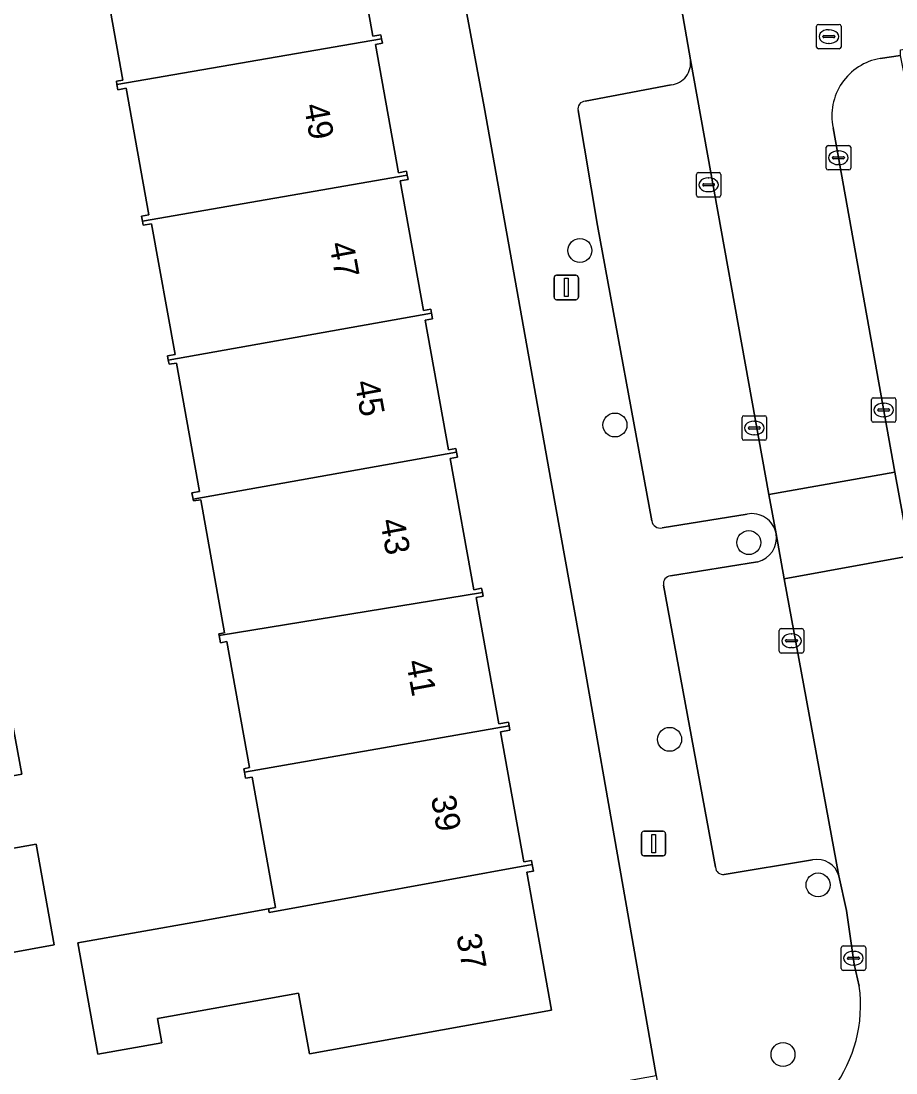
# Model space of a CAD drawing. Extents: x 157793 to 159380, y 380877 to 382313.
# Drawn here: x 158312.16 to 158347.89, y 381383.59 to 381426.55 of the extents above; entities that cross this region are included whole.
import ezdxf

# ---------------------------------------------------------------- set-up
doc = ezdxf.new("R2010")
doc.units = 0
for name, color, linetype in [('IMGEO_Boom', 7, 'Continuous'), ('IMGEO_Erf', 7, 'Continuous'), ('IMGEO_Kolk', 7, 'Continuous'), ('IMGEO_Lichtmast', 7, 'Continuous'), ('IMGEO_Pand', 7, 'Continuous'), ('IMGEO_Pand_nummerreeks', 7, 'Continuous'), ('IMGEO_Parkeervlak_open', 7, 'Continuous'), ('IMGEO_Rijbaan_lokaal_open', 7, 'Continuous'), ('IMGEO_Rioolput', 7, 'Continuous'), ('IMGEO_Voetpad_open', 7, 'Continuous')]:
    doc.layers.add(name, color=color, linetype=linetype)

msp = doc.modelspace()

# ---------------------------------------------------------------- linework, layer by layer
at = {"layer": 'IMGEO_Boom'}
for centre in [(158334.986, 381417.183), (158336.417, 381410.053), (158341.882, 381405.249), (158338.649, 381397.213), (158344.711, 381391.267), (158343.28, 381384.341)]:
    msp.add_circle(centre, 0.489, dxfattribs=at)
at = {"layer": 'IMGEO_Erf'}
for points in [[(158325.584, 381431.213), (158326.532, 381425.928), (158326.859, 381425.987), (158326.887, 381425.827), (158326.92, 381425.644), (158326.633, 381425.593), (158327.573, 381420.358), (158327.904, 381420.417), (158327.932, 381420.257), (158327.964, 381420.078), (158327.647, 381420.021), (158328.596, 381414.729), (158328.897, 381414.783), (158328.925, 381414.627), (158328.967, 381414.391), (158328.671, 381414.338), (158329.621, 381409.042), (158329.919, 381409.096), (158329.948, 381408.937), (158329.984, 381408.735), (158329.687, 381408.682), (158330.648, 381403.326), (158330.969, 381403.384), (158331, 381403.211), (158331.028, 381403.057), (158330.749, 381403.007), (158331.675, 381397.85), (158332.064, 381397.919), (158332.092, 381397.763), (158332.124, 381397.585), (158331.745, 381397.517), (158332.698, 381392.207), (158333.01, 381392.263), (158333.038, 381392.108), (158333.088, 381391.83), (158332.817, 381391.782), (158333.828, 381386.148), (158323.938, 381384.373), (158323.495, 381386.843)], [(158313.449, 381379.074), (158338.102, 381383.483), (158335.126, 381400.425), (158333.81, 381407.731), (158331.077, 381423.054), (158329.812, 381429.85)], [(158323.495, 381386.843), (158317.727, 381385.808), (158317.904, 381384.821), (158315.297, 381384.353), (158314.481, 381388.896), (158319.403, 381389.779), (158322.264, 381390.292), (158322.559, 381390.345), (158321.603, 381395.675), (158321.33, 381395.626), (158321.286, 381395.872), (158321.26, 381396.015), (158321.495, 381396.057), (158320.571, 381401.208), (158320.307, 381401.16), (158320.255, 381401.451), (158320.242, 381401.524), (158320.471, 381401.565), (158319.496, 381407.002), (158319.2, 381406.949), (158319.187, 381407.024), (158319.141, 381407.282), (158319.444, 381407.337), (158318.502, 381412.585), (158318.207, 381412.532), (158318.175, 381412.707), (158318.145, 381412.875), (158318.448, 381412.929), (158317.489, 381418.273), (158317.153, 381418.213), (158317.123, 381418.382), (158317.086, 381418.587), (158317.375, 381418.639), (158316.447, 381423.809), (158316.115, 381423.749), (158316.077, 381423.959), (158316.054, 381424.09), (158316.314, 381424.137), (158315.371, 381429.393)], [(158311.411, 381400.002), (158312.186, 381395.797), (158309.202, 381395.247)], [(158309.713, 381392.385), (158312.776, 381392.934), (158313.515, 381388.815), (158310.452, 381388.265)]]:
    msp.add_lwpolyline(points, dxfattribs=at)
at = {"layer": 'IMGEO_Kolk'}
for p, q in [((158345.044, 381420.543), (158345.044, 381421.395)), ((158345.119, 381421.469), (158345.971, 381421.469)), ((158345.532, 381421.249), (158345.557, 381421.249)), ((158346.045, 381421.395), (158346.045, 381420.543)), ((158345.303, 381420.963), (158345.303, 381420.975)), ((158345.741, 381420.926), (158345.343, 381420.926)), ((158345.346, 381421.012), (158345.744, 381421.012)), ((158345.555, 381420.689), (158345.53, 381420.689)), ((158345.787, 381420.975), (158345.787, 381420.963)), ((158339.741, 381419.437), (158339.741, 381420.289)), ((158339.816, 381420.363), (158340.668, 381420.363)), ((158340.742, 381420.289), (158340.742, 381419.437)), ((158345.971, 381420.469), (158345.119, 381420.469)), ((158340, 381419.857), (158340, 381419.869)), ((158340.438, 381419.82), (158340.04, 381419.82)), ((158340.043, 381419.906), (158340.441, 381419.906)), ((158340.229, 381420.143), (158340.254, 381420.143)), ((158340.484, 381419.869), (158340.484, 381419.857)), ((158340.252, 381419.583), (158340.227, 381419.583)), ((158340.668, 381419.363), (158339.816, 381419.363)), ((158346.892, 381410.241), (158346.892, 381411.093)), ((158346.967, 381411.167), (158347.819, 381411.167)), ((158347.38, 381410.947), (158347.405, 381410.947)), ((158347.893, 381411.093), (158347.893, 381410.241)), ((158341.607, 381409.504), (158341.607, 381410.356)), ((158341.682, 381410.43), (158342.534, 381410.43)), ((158342.608, 381410.356), (158342.608, 381409.504)), ((158347.151, 381410.661), (158347.151, 381410.673)), ((158347.589, 381410.624), (158347.191, 381410.624)), ((158347.194, 381410.71), (158347.592, 381410.71)), ((158347.403, 381410.387), (158347.378, 381410.387)), ((158347.635, 381410.673), (158347.635, 381410.661)), ((158341.866, 381409.924), (158341.866, 381409.936)), ((158341.909, 381409.973), (158342.307, 381409.973)), ((158342.095, 381410.21), (158342.12, 381410.21)), ((158342.35, 381409.936), (158342.35, 381409.924)), ((158347.819, 381410.167), (158346.967, 381410.167)), ((158342.304, 381409.887), (158341.906, 381409.887)), ((158342.118, 381409.65), (158342.093, 381409.65)), ((158342.534, 381409.43), (158341.682, 381409.43)), ((158343.128, 381400.812), (158343.128, 381401.664)), ((158343.203, 381401.738), (158344.055, 381401.738)), ((158343.616, 381401.518), (158343.641, 381401.518)), ((158344.129, 381401.664), (158344.129, 381400.812)), ((158343.387, 381401.232), (158343.387, 381401.244)), ((158343.825, 381401.195), (158343.427, 381401.195)), ((158343.43, 381401.281), (158343.828, 381401.281)), ((158343.639, 381400.958), (158343.614, 381400.958)), ((158343.871, 381401.244), (158343.871, 381401.232)), ((158344.055, 381400.738), (158343.203, 381400.738)), ((158345.657, 381387.848), (158345.657, 381388.7)), ((158345.732, 381388.774), (158346.584, 381388.774)), ((158346.145, 381388.554), (158346.17, 381388.554)), ((158346.658, 381388.7), (158346.658, 381387.848)), ((158345.916, 381388.268), (158345.916, 381388.28)), ((158346.354, 381388.231), (158345.956, 381388.231)), ((158345.959, 381388.317), (158346.357, 381388.317)), ((158346.4, 381388.28), (158346.4, 381388.268)), ((158346.584, 381387.774), (158345.732, 381387.774)), ((158346.168, 381387.994), (158346.143, 381387.994))]:
    msp.add_line(p, q, dxfattribs=at)
for points in [[(158345.044, 381420.543), (158345.044, 381421.395)], [(158345.119, 381421.469), (158345.971, 381421.469)], [(158346.045, 381421.395), (158346.045, 381420.543)], [(158339.741, 381419.437), (158339.741, 381420.289)], [(158339.816, 381420.363), (158340.668, 381420.363)], [(158340.742, 381420.289), (158340.742, 381419.437)], [(158345.971, 381420.469), (158345.119, 381420.469)], [(158340.668, 381419.363), (158339.816, 381419.363)], [(158346.892, 381410.241), (158346.892, 381411.093)], [(158346.967, 381411.167), (158347.819, 381411.167)], [(158347.893, 381411.093), (158347.893, 381410.241)], [(158341.607, 381409.504), (158341.607, 381410.356)], [(158341.682, 381410.43), (158342.534, 381410.43)], [(158342.608, 381410.356), (158342.608, 381409.504)], [(158347.819, 381410.167), (158346.967, 381410.167)], [(158342.534, 381409.43), (158341.682, 381409.43)], [(158343.128, 381400.812), (158343.128, 381401.664)], [(158343.203, 381401.738), (158344.055, 381401.738)], [(158344.129, 381401.664), (158344.129, 381400.812)], [(158344.055, 381400.738), (158343.203, 381400.738)], [(158345.657, 381387.848), (158345.657, 381388.7)], [(158345.732, 381388.774), (158346.584, 381388.774)], [(158346.658, 381388.7), (158346.658, 381387.848)], [(158346.584, 381387.774), (158345.732, 381387.774)]]:
    msp.add_lwpolyline(points, dxfattribs=at)
for centre, radius, start, end in [((158345.121, 381421.393), 0.0765, 91.552, 178.448), ((158345.121, 381421.393), 0.0765, 91.552, 178.448), ((158345.969, 381421.393), 0.0765, 1.552, 88.448), ((158345.969, 381421.393), 0.0765, 1.552, 88.448), ((158345.343, 381420.972), 0.0403, 85.8775, 175.7526), ((158345.34, 381420.962), 0.0366, 178.938, 274.7102), ((158345.744, 381420.969), 0.043, 264.8664, 352.4533), ((158345.748, 381420.974), 0.0386, 1.7309, 96.639), ((158339.818, 381420.287), 0.0765, 91.552, 178.448), ((158339.818, 381420.287), 0.0765, 91.552, 178.448), ((158340.666, 381420.287), 0.0765, 1.552, 88.448), ((158340.666, 381420.287), 0.0765, 1.552, 88.448), ((158345.121, 381420.545), 0.0765, 181.552, 268.448), ((158345.121, 381420.545), 0.0765, 181.552, 268.448), ((158345.969, 381420.545), 0.0765, 271.552, 358.448), ((158345.969, 381420.545), 0.0765, 271.552, 358.448), ((158340.04, 381419.866), 0.0403, 85.8775, 175.7526), ((158340.037, 381419.856), 0.0366, 178.938, 274.7102), ((158340.441, 381419.863), 0.043, 264.8664, 352.4533), ((158340.445, 381419.868), 0.0386, 1.7309, 96.639), ((158339.818, 381419.439), 0.0765, 181.552, 268.448), ((158339.818, 381419.439), 0.0765, 181.552, 268.448), ((158340.666, 381419.439), 0.0765, 271.552, 358.448), ((158340.666, 381419.439), 0.0765, 271.552, 358.448), ((158346.969, 381411.091), 0.0765, 91.552, 178.448), ((158346.969, 381411.091), 0.0765, 91.552, 178.448), ((158347.817, 381411.091), 0.0765, 1.552, 88.448), ((158347.817, 381411.091), 0.0765, 1.552, 88.448), ((158341.684, 381410.354), 0.0765, 91.552, 178.448), ((158341.684, 381410.354), 0.0765, 91.552, 178.448), ((158342.532, 381410.354), 0.0765, 1.552, 88.448), ((158342.532, 381410.354), 0.0765, 1.552, 88.448), ((158347.191, 381410.67), 0.0403, 85.8775, 175.7526), ((158347.188, 381410.66), 0.0366, 178.938, 274.7102), ((158347.592, 381410.667), 0.043, 264.8664, 352.4533), ((158347.596, 381410.672), 0.0386, 1.7309, 96.639), ((158341.906, 381409.933), 0.0403, 85.8775, 175.7526), ((158342.311, 381409.935), 0.0386, 1.7309, 96.639), ((158346.969, 381410.243), 0.0765, 181.552, 268.448), ((158346.969, 381410.243), 0.0765, 181.552, 268.448), ((158347.817, 381410.243), 0.0765, 271.552, 358.448), ((158347.817, 381410.243), 0.0765, 271.552, 358.448), ((158341.684, 381409.506), 0.0765, 181.552, 268.448), ((158341.684, 381409.506), 0.0765, 181.552, 268.448), ((158341.903, 381409.923), 0.0366, 178.938, 274.7102), ((158342.307, 381409.93), 0.043, 264.8664, 352.4533), ((158342.532, 381409.506), 0.0765, 271.552, 358.448), ((158342.532, 381409.506), 0.0765, 271.552, 358.448), ((158343.205, 381401.662), 0.0765, 91.552, 178.448), ((158343.205, 381401.662), 0.0765, 91.552, 178.448), ((158344.053, 381401.662), 0.0765, 1.552, 88.448), ((158344.053, 381401.662), 0.0765, 1.552, 88.448), ((158343.427, 381401.241), 0.0403, 85.8775, 175.7526), ((158343.424, 381401.231), 0.0366, 178.938, 274.7102), ((158343.828, 381401.238), 0.043, 264.8664, 352.4533), ((158343.832, 381401.243), 0.0386, 1.7309, 96.639), ((158343.205, 381400.814), 0.0765, 181.552, 268.448), ((158343.205, 381400.814), 0.0765, 181.552, 268.448), ((158344.053, 381400.814), 0.0765, 271.552, 358.448), ((158344.053, 381400.814), 0.0765, 271.552, 358.448), ((158345.734, 381388.698), 0.0765, 91.552, 178.448), ((158345.734, 381388.698), 0.0765, 91.552, 178.448), ((158346.582, 381388.698), 0.0765, 1.552, 88.448), ((158346.582, 381388.698), 0.0765, 1.552, 88.448), ((158345.956, 381388.277), 0.0403, 85.8775, 175.7526), ((158345.953, 381388.267), 0.0366, 178.938, 274.7102), ((158346.357, 381388.274), 0.043, 264.8664, 352.4533), ((158346.361, 381388.279), 0.0386, 1.7309, 96.639), ((158345.734, 381387.85), 0.0765, 181.552, 268.448), ((158345.734, 381387.85), 0.0765, 181.552, 268.448), ((158346.582, 381387.85), 0.0765, 271.552, 358.448), ((158346.582, 381387.85), 0.0765, 271.552, 358.448)]:
    msp.add_arc(centre, radius, start, end, dxfattribs=at)
for centre, major_axis, ratio, start_param, end_param in [((158345.531, 381420.969), (-0.387, 0.002), 0.722429, 4.712389, 7.853982), ((158345.556, 381420.969), (-0.39, 0.002), 0.717154, 1.570796, 4.712389), ((158340.228, 381419.863), (-0.387, 0.002), 0.722429, 4.712389, 7.853982), ((158340.253, 381419.863), (-0.39, 0.002), 0.717154, 1.570796, 4.712389), ((158347.379, 381410.667), (-0.387, 0.002), 0.722429, 4.712389, 7.853982), ((158347.404, 381410.667), (-0.39, 0.002), 0.717154, 1.570796, 4.712389), ((158342.094, 381409.93), (-0.387, 0.002), 0.722429, 4.712389, 7.853982), ((158342.119, 381409.93), (-0.39, 0.002), 0.717154, 1.570796, 4.712389), ((158343.615, 381401.238), (-0.387, 0.002), 0.722429, 4.712389, 7.853982), ((158343.64, 381401.238), (-0.39, 0.002), 0.717154, 1.570796, 4.712389), ((158346.144, 381388.274), (-0.387, 0.002), 0.722429, 4.712389, 7.853982), ((158346.169, 381388.274), (-0.39, 0.002), 0.717154, 1.570796, 4.712389)]:
    msp.add_ellipse(centre, major_axis=major_axis, ratio=ratio, start_param=start_param, end_param=end_param, dxfattribs=at)
at = {"layer": 'IMGEO_Lichtmast'}
for p, q in [((158333.931, 381415.27), (158333.931, 381416.07)), ((158333.931, 381416.07), (158333.931, 381415.27)), ((158334.031, 381416.17), (158334.821, 381416.17)), ((158334.821, 381416.17), (158334.031, 381416.17)), ((158334.921, 381416.07), (158334.921, 381415.27)), ((158334.921, 381415.27), (158334.921, 381416.07)), ((158334.821, 381415.17), (158334.031, 381415.17)), ((158334.031, 381415.17), (158334.821, 381415.17)), ((158337.496, 381392.557), (158337.496, 381393.357)), ((158337.496, 381393.357), (158337.496, 381392.557)), ((158337.596, 381393.457), (158338.386, 381393.457)), ((158338.386, 381393.457), (158337.596, 381393.457)), ((158338.486, 381393.357), (158338.486, 381392.557)), ((158338.486, 381392.557), (158338.486, 381393.357)), ((158338.386, 381392.457), (158337.596, 381392.457)), ((158337.596, 381392.457), (158338.386, 381392.457))]:
    msp.add_line(p, q, dxfattribs=at)
for points in [[(158334.351, 381416.045), (158334.501, 381416.045), (158334.501, 381415.295), (158334.351, 381415.295), (158334.351, 381416.045)], [(158337.916, 381393.332), (158338.066, 381393.332), (158338.066, 381392.582), (158337.916, 381392.582), (158337.916, 381393.332)]]:
    msp.add_lwpolyline(points, dxfattribs=at)
for centre, start, end in [((158334.031, 381416.07), 90, 180), ((158334.031, 381416.07), 90, 180), ((158334.821, 381416.07), 0, 90), ((158334.821, 381416.07), 360, 90), ((158334.031, 381415.27), 180, 270), ((158334.031, 381415.27), 180, 270), ((158334.821, 381415.27), 270, 0), ((158334.821, 381415.27), 270, 0), ((158337.596, 381393.357), 90, 180), ((158337.596, 381393.357), 90, 180), ((158338.386, 381393.357), 0, 90), ((158338.386, 381393.357), 360, 90), ((158337.596, 381392.557), 180, 270), ((158337.596, 381392.557), 180, 270), ((158338.386, 381392.557), 270, 0), ((158338.386, 381392.557), 270, 0)]:
    msp.add_arc(centre, 0.1, start, end, dxfattribs=at)
at = {"layer": 'IMGEO_Pand'}
for points in [[(158316.077, 381423.959), (158326.887, 381425.827), (158326.859, 381425.987), (158326.532, 381425.928), (158325.584, 381431.213), (158325.817, 381431.255), (158325.777, 381431.476), (158315.066, 381429.542), (158315.102, 381429.345), (158315.371, 381429.393), (158316.314, 381424.137), (158316.054, 381424.09)], [(158327.932, 381420.257), (158327.904, 381420.417), (158327.573, 381420.358), (158326.633, 381425.593), (158326.92, 381425.644), (158326.887, 381425.827), (158316.077, 381423.959), (158316.115, 381423.749), (158316.447, 381423.809), (158317.375, 381418.639), (158317.086, 381418.587), (158317.123, 381418.382)], [(158327.932, 381420.257), (158317.123, 381418.382), (158317.153, 381418.213), (158317.489, 381418.273), (158318.448, 381412.929), (158318.145, 381412.875), (158318.175, 381412.707), (158328.925, 381414.627), (158328.897, 381414.783), (158328.596, 381414.729), (158327.647, 381420.021), (158327.964, 381420.078)], [(158329.948, 381408.937), (158329.919, 381409.096), (158329.621, 381409.042), (158328.671, 381414.338), (158328.967, 381414.391), (158328.925, 381414.627), (158318.175, 381412.707), (158318.207, 381412.532), (158318.502, 381412.585), (158319.444, 381407.337), (158319.141, 381407.282), (158319.187, 381407.024)], [(158329.687, 381408.682), (158329.984, 381408.735), (158329.948, 381408.937), (158319.187, 381407.024), (158319.2, 381406.949), (158319.496, 381407.002), (158320.471, 381401.565), (158320.242, 381401.524), (158320.255, 381401.451), (158331, 381403.211), (158330.969, 381403.384), (158330.648, 381403.326)], [(158320.255, 381401.451), (158320.307, 381401.16), (158320.571, 381401.208), (158321.495, 381396.057), (158321.26, 381396.015), (158321.286, 381395.872), (158332.092, 381397.763), (158332.064, 381397.919), (158331.675, 381397.85), (158330.749, 381403.007), (158331.028, 381403.057), (158331, 381403.211)], [(158311.411, 381400.002), (158308.917, 381399.594), (158308.415, 381399.512), (158309.202, 381395.247), (158312.186, 381395.797)], [(158322.264, 381390.292), (158322.291, 381390.146), (158333.038, 381392.108), (158333.01, 381392.263), (158332.698, 381392.207), (158331.745, 381397.517), (158332.124, 381397.585), (158332.092, 381397.763), (158321.286, 381395.872), (158321.33, 381395.626), (158321.603, 381395.675), (158322.559, 381390.345)], [(158309.835, 381391.707), (158310.452, 381388.265), (158313.515, 381388.815), (158312.776, 381392.934), (158309.713, 381392.385)], [(158322.264, 381390.292), (158319.403, 381389.779), (158314.481, 381388.896), (158315.297, 381384.353), (158317.904, 381384.821), (158317.727, 381385.808), (158323.495, 381386.843), (158323.938, 381384.373), (158333.828, 381386.148), (158332.817, 381391.782), (158333.088, 381391.83), (158333.038, 381392.108), (158322.291, 381390.146)]]:
    msp.add_lwpolyline(points, close=True, dxfattribs=at)
at = {"layer": 'IMGEO_Parkeervlak_open'}
for points in [[(158342.997, 381405.612), (158342.707, 381407.216), (158339.498, 381424.968)], [(158338.717, 381423.95), (158335.204, 381423.279)], [(158334.913, 381422.892), (158335.704, 381418.208), (158337.926, 381406.14)], [(158338.338, 381405.855), (158341.81, 381406.414)], [(158343.334, 381403.775), (158342.997, 381405.612)], [(158342.245, 381404.465), (158338.686, 381403.892)], [(158338.402, 381403.507), (158340.522, 381391.986)], [(158345.561, 381391.636), (158343.334, 381403.775)], [(158340.879, 381391.694), (158344.486, 381392.291)]]:
    msp.add_lwpolyline(points, dxfattribs=at)
for centre, radius, start, end in [((158338.615, 381424.837), 0.893, 276.5495, 8.4603), ((158335.215, 381422.968), 0.311, 91.9727, 194.1455), ((158338.253, 381406.172), 0.328, 185.5957, 285.0574), ((158342.007, 381405.427), 1.007, 10.6035, 101.3064), ((158342.014, 381405.437), 0.999, 283.3873, 10.1131), ((158338.713, 381403.575), 0.318, 94.8678, 192.3026), ((158344.674, 381391.39), 0.92, 15.5014, 101.7905), ((158340.839, 381392.009), 0.318, 184.1786, 277.26)]:
    msp.add_arc(centre, radius, start, end, dxfattribs=at)
at = {"layer": 'IMGEO_Rijbaan_lokaal_open'}
for points in [[(158335.973, 381440.734), (158336.329, 381439.775), (158336.434, 381439.494), (158337.936, 381433.999), (158338.074, 381433.188), (158339.498, 381424.968), (158342.707, 381407.216), (158347.848, 381408.128), (158345.326, 381422.192)], [(158347.25, 381425.025), (158348.082, 381425.151), (158348.074, 381425.37), (158353.167, 381426.285), (158372.662, 381429.759), (158387.962, 381432.489)], [(158352.898, 381380.093), (158350.952, 381390.906), (158348.475, 381404.709), (158343.334, 381403.775), (158345.561, 381391.636), (158345.88, 381390.216), (158346.193, 381388.029), (158346.395, 381387.128)]]:
    msp.add_lwpolyline(points, dxfattribs=at)
msp.add_lwpolyline([(158343.334, 381403.775), (158348.475, 381404.709), (158347.848, 381408.128), (158342.707, 381407.216), (158342.997, 381405.612)], close=True, dxfattribs=at)
for centre, radius, start, end in [((158347.654, 381422.681), 2.379, 99.7788, 191.8573), ((158340.702, 381386.362), 5.745, 279.9677, 7.6632)]:
    msp.add_arc(centre, radius, start, end, dxfattribs=at)
at = {"layer": 'IMGEO_Rioolput'}
for p, q in [((158344.652, 381425.491), (158344.652, 381426.343)), ((158344.727, 381426.417), (158345.579, 381426.417)), ((158345.653, 381426.343), (158345.653, 381425.491)), ((158344.911, 381425.911), (158344.911, 381425.923)), ((158345.349, 381425.874), (158344.951, 381425.874)), ((158344.954, 381425.96), (158345.352, 381425.96)), ((158345.14, 381426.197), (158345.165, 381426.197)), ((158345.395, 381425.923), (158345.395, 381425.911)), ((158345.579, 381425.417), (158344.727, 381425.417)), ((158345.163, 381425.637), (158345.138, 381425.637))]:
    msp.add_line(p, q, dxfattribs=at)
for points in [[(158344.652, 381425.491), (158344.652, 381426.343)], [(158344.727, 381426.417), (158345.579, 381426.417)], [(158345.653, 381426.343), (158345.653, 381425.491)], [(158345.579, 381425.417), (158344.727, 381425.417)]]:
    msp.add_lwpolyline(points, dxfattribs=at)
for centre, radius, start, end in [((158344.729, 381426.341), 0.0765, 91.552, 178.448), ((158344.729, 381426.341), 0.0765, 91.552, 178.448), ((158345.577, 381426.341), 0.0765, 1.552, 88.448), ((158345.577, 381426.341), 0.0765, 1.552, 88.448), ((158344.951, 381425.92), 0.0403, 85.8775, 175.7526), ((158344.948, 381425.91), 0.0366, 178.938, 274.7102), ((158345.352, 381425.917), 0.043, 264.8664, 352.4533), ((158345.356, 381425.922), 0.0386, 1.7309, 96.639), ((158344.729, 381425.493), 0.0765, 181.552, 268.448), ((158344.729, 381425.493), 0.0765, 181.552, 268.448), ((158345.577, 381425.493), 0.0765, 271.552, 358.448), ((158345.577, 381425.493), 0.0765, 271.552, 358.448)]:
    msp.add_arc(centre, radius, start, end, dxfattribs=at)
for centre, major_axis, ratio, start_param, end_param in [((158345.139, 381425.917), (-0.387, 0.002), 0.722429, 4.712389, 7.853982), ((158345.164, 381425.917), (-0.39, 0.002), 0.717154, 1.570796, 4.712389)]:
    msp.add_ellipse(centre, major_axis=major_axis, ratio=ratio, start_param=start_param, end_param=end_param, dxfattribs=at)
at = {"layer": 'IMGEO_Voetpad_open'}
for points in [[(158326.38, 381450.312), (158325.692, 381451.847), (158323.708, 381450.89), (158316.546, 381465.245), (158316.267, 381466.353), (158312.782, 381473.207), (158311.062, 381472.396), (158322.317, 381449.765), (158322.717, 381448.96), (158323.394, 381447.598), (158323.416, 381447.554), (158328.448, 381437.436), (158329.812, 381429.85), (158331.077, 381423.054), (158333.81, 381407.731), (158335.126, 381400.425), (158338.102, 381383.483), (158338.683, 381380.173), (158341.696, 381380.704)], [(158339.498, 381424.968), (158338.074, 381433.188)], [(158356.938, 381377.106), (158356.245, 381381.206), (158355.354, 381386.347), (158354.391, 381391.514), (158354.131, 381391.456), (158353.505, 381395.107), (158353.224, 381396.744), (158353.105, 381397.438), (158351.637, 381405.657), (158351.15, 381408.341), (158350.4, 381412.468), (158350.101, 381414.117), (158349.77, 381416.023), (158349.652, 381416.706), (158348.993, 381420.506), (158348.324, 381423.919), (158348.082, 381425.151), (158347.25, 381425.025)], [(158335.204, 381423.279), (158338.717, 381423.95)], [(158337.926, 381406.14), (158335.704, 381418.208), (158334.913, 381422.892)], [(158345.326, 381422.192), (158347.848, 381408.128), (158348.475, 381404.709), (158350.952, 381390.906), (158352.898, 381380.093)], [(158341.81, 381406.414), (158338.338, 381405.855)], [(158338.686, 381403.892), (158342.245, 381404.465)], [(158340.522, 381391.986), (158338.402, 381403.507)], [(158344.486, 381392.291), (158340.879, 381391.694)], [(158346.395, 381387.128), (158346.193, 381388.029), (158345.88, 381390.216), (158345.561, 381391.636)]]:
    msp.add_lwpolyline(points, dxfattribs=at)
for centre, radius, start, end in [((158338.615, 381424.837), 0.893, 276.5495, 8.4603), ((158347.654, 381422.681), 2.379, 99.7788, 191.8573), ((158335.215, 381422.968), 0.311, 91.9727, 194.1455), ((158338.253, 381406.172), 0.328, 185.5957, 285.0574), ((158342.007, 381405.427), 1.007, 10.6035, 101.3064), ((158342.014, 381405.437), 0.999, 283.3873, 10.1131), ((158338.713, 381403.575), 0.318, 94.8678, 192.3026), ((158344.674, 381391.39), 0.92, 15.5014, 101.7905), ((158340.839, 381392.009), 0.318, 184.1786, 277.26), ((158340.702, 381386.362), 5.745, 279.9677, 7.6632)]:
    msp.add_arc(centre, radius, start, end, dxfattribs=at)

# ---------------------------------------------------------------- texts
at = {"layer": 'IMGEO_Pand_nummerreeks'}
for s, rotation, p in [('49', 280.4109, (158323.703, 381423.106)), ('47', 280.4109, (158324.741, 381417.454)), ('45', 280.4109, (158325.78, 381411.802)), ('43', 280.4104, (158326.818, 381406.15)), ('41', 280.4109, (158327.877, 381400.387)), ('39', 280.4109, (158328.895, 381394.846)), ('37', 280.4109, (158329.934, 381389.194))]:
    msp.add_text(s, height=1, rotation=rotation, dxfattribs=at).set_placement(p)

doc.saveas('drawing.dxf')
